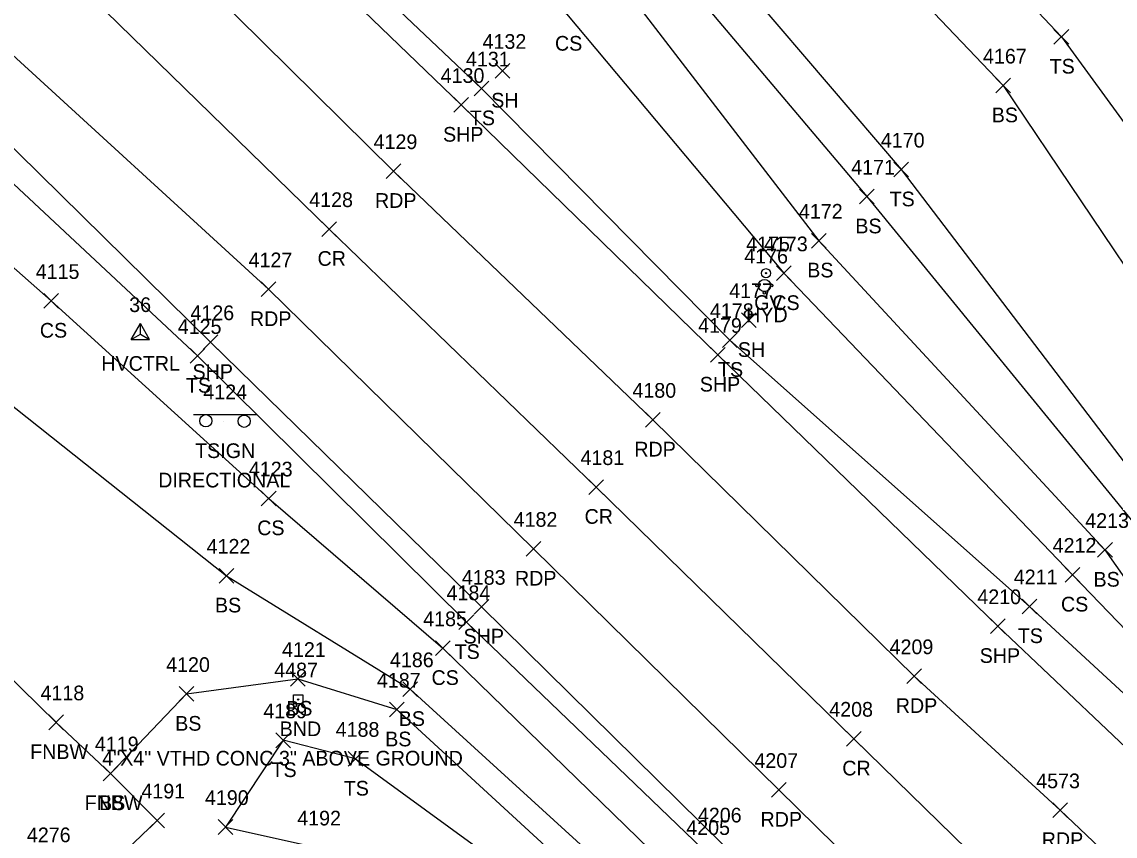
# Model space of a CAD drawing. Extents: x 1472233 to 1475777, y 540726 to 543442.
# Drawn here: x 1474500.9 to 1474649.7, y 541663.5 to 541774.4 of the extents above; entities that cross this region are included whole.
import ezdxf

# ---------------------------------------------------------------- set-up
doc = ezdxf.new("R2010")
doc.units = 0
for name, color, linetype in [('C_A', 7, 'Continuous'), ('C_I', 7, 'Continuous'), ('CPSM', 7, 'Continuous'), ('L_A', 7, 'Continuous'), ('L_I', 7, 'Continuous'), ('L_TIC', 7, 'Continuous'), ('LELB', 7, 'Continuous'), ('Level 18', 7, 'Continuous'), ('LFNC', 7, 'Continuous'), ('M_A', 7, 'Continuous'), ('M_C', 7, 'Continuous'), ('M_I', 7, 'Continuous'), ('P_A', 7, 'Continuous'), ('P_I', 7, 'Continuous'), ('P_TIC', 7, 'Continuous'), ('PET', 7, 'Continuous'), ('PRC', 7, 'Continuous'), ('PSP', 7, 'Continuous'), ('S_A', 7, 'Continuous'), ('S_C', 7, 'Continuous'), ('S_I', 7, 'Continuous'), ('SSGN', 7, 'Continuous'), ('U_A', 7, 'Continuous'), ('U_I', 7, 'Continuous'), ('UWFH', 7, 'Continuous'), ('UWV', 7, 'Continuous')]:
    doc.layers.add(name, color=color, linetype=linetype)

msp = doc.modelspace()

# ---------------------------------------------------------------- linework, layer by layer
at = {"layer": 'CPSM'}
for p, q in [((1474515.78, 541731.14), (1474517.03, 541733.31)), ((1474518.28, 541731.14), (1474517.03, 541733.31)), ((1474517.03, 541731.86), (1474517.03, 541733.31)), ((1474515.78, 541731.14), (1474517.03, 541731.86)), ((1474517.03, 541731.86), (1474517.03, 541731.86)), ((1474517.03, 541731.86), (1474518.28, 541731.14)), ((1474515.78, 541731.14), (1474518.28, 541731.14))]:
    msp.add_line(p, q, dxfattribs=at)
at = {"layer": 'L_TIC'}
for points in [[(1474641.36, 541771.32), (1474643.36, 541773.32)], [(1474643.36, 541771.32), (1474641.36, 541773.32)], [(1474565.29, 541766.69), (1474567.29, 541768.69)], [(1474567.29, 541766.69), (1474565.29, 541768.69)], [(1474562.47, 541764.29), (1474564.47, 541766.29)], [(1474564.47, 541764.29), (1474562.47, 541766.29)], [(1474633.44, 541764.69), (1474635.44, 541766.69)], [(1474635.44, 541764.69), (1474633.44, 541766.69)], [(1474619.58, 541753.25), (1474621.58, 541755.25)], [(1474621.58, 541753.25), (1474619.58, 541755.25)], [(1474614.89, 541749.57), (1474616.89, 541751.57)], [(1474616.89, 541749.57), (1474614.89, 541751.57)], [(1474608.34, 541743.57), (1474610.34, 541745.57)], [(1474610.34, 541743.57), (1474608.34, 541745.57)], [(1474603.59, 541739.13), (1474605.59, 541741.13)], [(1474605.59, 541739.13), (1474603.59, 541741.13)], [(1474503.91, 541735.37), (1474505.91, 541737.37)], [(1474505.91, 541735.37), (1474503.91, 541737.37)], [(1474598.85, 541732.75), (1474600.85, 541734.75)], [(1474600.85, 541732.75), (1474598.85, 541734.75)], [(1474596.23, 541730.04), (1474598.23, 541732.04)], [(1474598.23, 541730.04), (1474596.23, 541732.04)], [(1474523.82, 541727.88), (1474525.82, 541729.88)], [(1474525.82, 541727.88), (1474523.82, 541729.88)], [(1474533.49, 541708.48), (1474535.49, 541710.48)], [(1474535.49, 541708.48), (1474533.49, 541710.48)], [(1474647.3, 541701.47), (1474649.3, 541703.47)], [(1474649.3, 541701.47), (1474647.3, 541703.47)], [(1474642.87, 541698.09), (1474644.87, 541700.09)], [(1474644.87, 541698.09), (1474642.87, 541700.09)], [(1474527.74, 541697.96), (1474529.74, 541699.96)], [(1474529.74, 541697.96), (1474527.74, 541699.96)], [(1474637.02, 541693.79), (1474639.02, 541695.79)], [(1474639.02, 541693.79), (1474637.02, 541695.79)], [(1474560.39, 541691.63), (1474562.39, 541693.63)], [(1474562.39, 541691.63), (1474560.39, 541693.63)], [(1474557.21, 541688.09), (1474559.21, 541690.09)], [(1474559.21, 541688.09), (1474557.21, 541690.09)], [(1474537.44, 541683.91), (1474539.44, 541685.91)], [(1474539.44, 541683.91), (1474537.44, 541685.91)], [(1474522.32, 541681.86), (1474524.32, 541683.86)], [(1474524.32, 541681.86), (1474522.32, 541683.86)], [(1474552.75, 541682.51), (1474554.75, 541684.51)], [(1474554.75, 541682.51), (1474552.75, 541684.51)], [(1474550.91, 541679.73), (1474552.91, 541681.73)], [(1474552.91, 541679.73), (1474550.91, 541681.73)], [(1474504.57, 541678), (1474506.57, 541680)], [(1474506.57, 541678), (1474504.57, 541680)], [(1474535.48, 541675.55), (1474537.48, 541677.55)], [(1474537.48, 541675.55), (1474535.48, 541677.55)], [(1474545.3, 541673.03), (1474547.3, 541675.03)], [(1474547.3, 541673.03), (1474545.3, 541675.03)], [(1474545.3, 541673.03), (1474547.3, 541675.03)], [(1474547.3, 541673.03), (1474545.3, 541675.03)], [(1474511.97, 541671.05), (1474513.97, 541673.05)], [(1474513.97, 541671.05), (1474511.97, 541673.05)], [(1474511.97, 541671.05), (1474513.97, 541673.05)], [(1474513.97, 541671.05), (1474511.97, 541673.05)], [(1474518.3, 541664.64), (1474520.3, 541666.64)], [(1474520.3, 541664.64), (1474518.3, 541666.64)], [(1474527.6, 541663.75), (1474529.6, 541665.75)], [(1474529.6, 541663.75), (1474527.6, 541665.75)], [(1474527.6, 541663.75), (1474529.6, 541665.75)], [(1474529.6, 541663.75), (1474527.6, 541665.75)]]:
    msp.add_lwpolyline(points, dxfattribs=at)
at = {"layer": 'LELB'}
for points in [[(1474694.43, 542236.84), (1474720.84, 542218.73), (1474737.46, 542198.86), (1474766.88, 542146.99), (1474737.23, 542136.48), (1474689.88, 542117.53), (1474633.75, 542096.08), (1474595.96, 542075.08), (1474556.62, 542040.38), (1474528.36, 542014.2), (1474520.83, 541993.02), (1474509.79, 541983.01), (1474474.51, 541968.82), (1474478.99, 541947.72), (1474489.57, 541935.78), (1474480.98, 541926.52), (1474497.89, 541902.86), (1474537.15, 541867.94), (1474566.12, 541835.28), (1474600.55, 541801.28), (1474634.44, 541765.69), (1474666.16, 541718.61), (1474694.05, 541696.25), (1474727.78, 541699.08)], [(1474260.53, 542090.05), (1474283.81, 542070.53), (1474312.81, 542033.15), (1474329.32, 542023.4), (1474336.45, 542018.52), (1474336.94, 542018.71), (1474345.87, 542010.45), (1474383.63, 541975.67), (1474410.16, 541950.18), (1474438.56, 541919.08), (1474473.68, 541881.08), (1474508.63, 541844.65), (1474536.26, 541809.68), (1474575.01, 541775.44), (1474604.59, 541740.13), (1474643.87, 541699.09), (1474664.79, 541677.39), (1474673.16, 541669.86), (1474676.07, 541669.87), (1474679.13, 541672.16), (1474695.48, 541672.21)], [(1474158.64, 542082.55), (1474192.68, 542050.26), (1474213.28, 542030.37), (1474228.53, 542015.66), (1474262.89, 541982.28), (1474289.29, 541956.59), (1474326, 541921.43), (1474352.64, 541894.41), (1474381.76, 541866.84), (1474420.45, 541829.19), (1474453.06, 541797.27), (1474482.38, 541768.5), (1474524.82, 541728.88), (1474561.39, 541692.63), (1474594.65, 541660.67), (1474617.11, 541637.95), (1474633.59, 541620.82)], [(1474345.38, 542081.45), (1474332.58, 542063.86), (1474334.01, 542042.67), (1474342.48, 542031.98), (1474353.99, 542017.81), (1474393.88, 541984.25), (1474419.12, 541956.63), (1474447.27, 541928.77), (1474484.16, 541891.44), (1474520.08, 541854.09), (1474551.1, 541821.93), (1474586.8, 541785.05), (1474615.89, 541750.57), (1474652.69, 541705.56), (1474665.9, 541691.66)], [(1474646.7, 542077.97), (1474605.73, 542058.69), (1474564.37, 542030.09), (1474534.06, 542007.71), (1474534.27, 542002.7), (1474537.92, 541986.42), (1474527.62, 541968.83), (1474514.64, 541938.04), (1474505.9, 541935.02), (1474501.26, 541912.42), (1474545, 541874.82), (1474574.44, 541841.14), (1474607.71, 541809.02), (1474642.36, 541772.32), (1474675.9, 541726.31), (1474702.74, 541707.64), (1474726.2, 541708.9)], [(1474350.45, 542076.13), (1474338.94, 542061.65), (1474340.14, 542045.88), (1474346.92, 542035.03), (1474361.62, 542024.41), (1474398.61, 541988.58), (1474420.53, 541958.6), (1474449.21, 541930.29), (1474486.75, 541894.25), (1474521.94, 541855.97), (1474554.76, 541825.3), (1474590.77, 541789.15), (1474620.58, 541754.25), (1474655.42, 541708.54), (1474670.21, 541694.33), (1474675.04, 541693.56), (1474677.54, 541690.74), (1474675.95, 541684.5), (1474679.13, 541672.16)], [(1474287.66, 542073.92), (1474318.11, 542039.19), (1474331.5, 542025.65), (1474334.76, 542022.69), (1474337.92, 542019.79), (1474350.03, 542012.97), (1474388.45, 541979.33), (1474415.73, 541953.35), (1474443.9, 541923.7), (1474480.63, 541888.12), (1474516.92, 541852.09), (1474548.3, 541819.12), (1474581.71, 541780.6), (1474609.34, 541744.57), (1474648.3, 541702.47), (1474661.11, 541684.21), (1474674.19, 541670.9), (1474675.92, 541672.57), (1474670.24, 541683.63), (1474674.4, 541689.2), (1474674.25, 541690.59), (1474673.31, 541691.36), (1474665.9, 541691.66)], [(1474267.25, 542051.54), (1474301.07, 542019.81), (1474329.45, 541993.88), (1474364.45, 541959.81), (1474392.3, 541932.54), (1474421.11, 541903.91), (1474458.8, 541865.92), (1474493.12, 541832.04), (1474526.61, 541800.23), (1474563.47, 541765.29), (1474597.23, 541731.04), (1474638.02, 541694.79), (1474653.81, 541680.22), (1474666.4, 541670.1), (1474674.28, 541667.12), (1474681.99, 541667.61), (1474696.1, 541668.14), (1474703.76, 541669.63), (1474738.08, 541685.52), (1474762.02, 541696.04), (1474792.12, 541705.47), (1474827.47, 541712.44), (1474856.85, 541718.88), (1474878.97, 541746.59)], [(1474448.27, 541749.54), (1474471.38, 541754.8), (1474481.86, 541756.7), (1474504.91, 541736.37), (1474534.49, 541709.48), (1474558.21, 541689.09), (1474591.35, 541656.85), (1474613.35, 541634.76), (1474631.62, 541612.76)], [(1474415.47, 541722.71), (1474428.77, 541726.37), (1474441.17, 541739.18), (1474451.28, 541740.51), (1474462.1, 541744.11), (1474462.95, 541745), (1474493.66, 541726.81), (1474528.74, 541698.96), (1474553.75, 541683.51), (1474586.69, 541653.49), (1474610.23, 541629.99), (1474629.43, 541610.72)], [(1474512.97, 541672.05), (1474523.32, 541682.86), (1474538.44, 541684.91), (1474551.91, 541680.73), (1474583.94, 541651.29), (1474608.69, 541628.56), (1474627.81, 541609.01), (1474628.76, 541609.98), (1474629.43, 541610.72), (1474631.62, 541612.76)], [(1474546.3, 541674.03), (1474536.48, 541676.55), (1474528.6, 541664.75)], [(1474546.3, 541674.03), (1474581.24, 541648.57), (1474605.89, 541624.91), (1474618.13, 541611.72), (1474624.45, 541606.24), (1474626.65, 541606.35), (1474632.35, 541612.09), (1474633.59, 541620.82)], [(1474528.6, 541664.75), (1474541.07, 541661.96), (1474557.18, 541654.82), (1474581.24, 541648.57)]]:
    msp.add_lwpolyline(points, dxfattribs=at)
at = {"layer": 'Level 18'}
msp.add_lwpolyline([(1474537.88, 541682.75), (1474539.13, 541682.75), (1474539.13, 541681.5), (1474537.88, 541681.5)], close=True, dxfattribs=at)
msp.add_circle((1474538.51, 541682.12), 0.0833, dxfattribs=at)
at = {"layer": 'LFNC'}
msp.add_lwpolyline([(1474441.17, 541739.18), (1474474.35, 541709.58), (1474505.57, 541679), (1474512.97, 541672.05), (1474519.3, 541665.64), (1474493.81, 541641.26)], dxfattribs=at)
at = {"layer": 'P_TIC'}
for points in [[(1474559.68, 541762.05), (1474561.68, 541764.05)], [(1474561.68, 541762.05), (1474559.68, 541764.05)], [(1474550.47, 541753.04), (1474552.47, 541755.04)], [(1474552.47, 541753.04), (1474550.47, 541755.04)], [(1474541.71, 541745.15), (1474543.71, 541747.15)], [(1474543.71, 541745.15), (1474541.71, 541747.15)], [(1474533.45, 541736.95), (1474535.45, 541738.95)], [(1474535.45, 541736.95), (1474533.45, 541738.95)], [(1474525.59, 541729.75), (1474527.59, 541731.75)], [(1474527.59, 541729.75), (1474525.59, 541731.75)], [(1474594.63, 541728.03), (1474596.63, 541730.03)], [(1474596.63, 541728.03), (1474594.63, 541730.03)], [(1474585.76, 541719.19), (1474587.76, 541721.19)], [(1474587.76, 541719.19), (1474585.76, 541721.19)], [(1474578.05, 541710.03), (1474580.05, 541712.03)], [(1474580.05, 541710.03), (1474578.05, 541712.03)], [(1474569.53, 541701.62), (1474571.53, 541703.62)], [(1474571.53, 541701.62), (1474569.53, 541703.62)], [(1474562.47, 541693.73), (1474564.47, 541695.73)], [(1474564.47, 541693.73), (1474562.47, 541695.73)], [(1474632.71, 541691.09), (1474634.71, 541693.09)], [(1474634.71, 541691.09), (1474632.71, 541693.09)], [(1474621.34, 541684.28), (1474623.34, 541686.28)], [(1474623.34, 541684.28), (1474621.34, 541686.28)], [(1474613.12, 541675.77), (1474615.12, 541677.77)], [(1474615.12, 541675.77), (1474613.12, 541677.77)], [(1474602.93, 541668.8), (1474604.93, 541670.8)], [(1474604.93, 541668.8), (1474602.93, 541670.8)], [(1474641.2, 541666.03), (1474643.2, 541668.03)], [(1474643.2, 541666.03), (1474641.2, 541668.03)]]:
    msp.add_lwpolyline(points, dxfattribs=at)
at = {"layer": 'PET'}
for points in [[(1474257.17, 542041.35), (1474290.36, 542008.95), (1474318.16, 541982.22), (1474353.09, 541947.73), (1474380.11, 541921.32), (1474409.43, 541892.59), (1474448.11, 541855.39), (1474480.03, 541823.99), (1474515.94, 541789.15), (1474551.47, 541754.04), (1474586.76, 541720.19), (1474622.34, 541685.28), (1474642.2, 541667.03), (1474678.81, 541632.27), (1474705.96, 541604.58), (1474732.85, 541577.87), (1474757.56, 541553.54), (1474794.98, 541517.97), (1474838.32, 541475.71), (1474843.05, 541471.26), (1474873.72, 541441.3), (1474901.31, 541414.4), (1474940.73, 541376.24), (1474987.96, 541330.09)], [(1474271.84, 541992.5), (1474300.43, 541965.08), (1474335.42, 541930.7), (1474362.69, 541903.91), (1474391.74, 541875.76), (1474430.66, 541838.97), (1474463.16, 541806.71), (1474497.44, 541771.82), (1474534.45, 541737.95), (1474570.53, 541702.62), (1474603.93, 541669.8), (1474626.86, 541647.27), (1474658.6, 541616.43), (1474689.55, 541587), (1474720.32, 541556.63), (1474739.09, 541538.17), (1474777.3, 541501.31), (1474812.28, 541467.45), (1474846.29, 541433.48), (1474886.23, 541395.48), (1474928.35, 541354.56)]]:
    msp.add_lwpolyline(points, dxfattribs=at)
at = {"layer": 'PRC'}
msp.add_lwpolyline([(1474281.21, 542000.69), (1474310.2, 541973.13), (1474344.4, 541939.36), (1474371.7, 541912.83), (1474400.48, 541884.47), (1474439.86, 541846.82), (1474471.42, 541815.51), (1474506.94, 541781.08), (1474542.71, 541746.15), (1474579.05, 541711.03), (1474614.12, 541676.77), (1474633.39, 541657.93), (1474670.29, 541622.53), (1474697.38, 541595.96), (1474725.23, 541569.8), (1474748.55, 541546.13), (1474786.39, 541510.34), (1474828.43, 541468.79), (1474834.71, 541462.78), (1474865.12, 541432.62), (1474893.04, 541405.96), (1474931.99, 541367.84), (1474980.87, 541320.53)], dxfattribs=at)
at = {"layer": 'PSP'}
for points in [[(1474265.44, 542049.86), (1474298.91, 542017.38), (1474326.56, 541991.3), (1474361.97, 541956.51), (1474389.69, 541929.81), (1474418.37, 541901.23), (1474456.83, 541864.16), (1474490.58, 541830.55), (1474524.38, 541798.05), (1474560.68, 541763.05), (1474595.63, 541729.03), (1474633.71, 541692.09), (1474657.27, 541669.76), (1474686.76, 541641.13), (1474717.31, 541611.08), (1474740.7, 541587.01), (1474766.39, 541561.38), (1474803.05, 541525.86), (1474836.41, 541493.68)], [(1474265.14, 541984.76), (1474291.83, 541959.1), (1474328.22, 541923.56), (1474355.74, 541897.07), (1474384.44, 541868.92), (1474422.85, 541831.66), (1474454.58, 541800.99), (1474488.7, 541768.03), (1474526.59, 541730.75), (1474563.47, 541694.73), (1474596.29, 541662.37), (1474619.45, 541640.43), (1474638.96, 541621.2), (1474660.7, 541600.09), (1474682.49, 541579.08), (1474712.93, 541548.83), (1474731.36, 541530.87), (1474769.83, 541493.4), (1474794.06, 541469.93), (1474805.88, 541458.43), (1474839.61, 541425.83), (1474879.04, 541388.28), (1474920.91, 541347.07)]]:
    msp.add_lwpolyline(points, dxfattribs=at)
at = {"layer": 'SSGN'}
for p, q in [((1474524.28, 541720.9), (1474532.88, 541720.9)), ((1474528.3, 541719.99), (1474528.3, 541719.99))]:
    msp.add_line(p, q, dxfattribs=at)
for centre in [(1474525.94, 541720.06), (1474531.16, 541719.99)]:
    msp.add_circle(centre, 0.833, dxfattribs=at)
at = {"layer": 'UWFH'}
msp.add_line((1474601.95, 541738.47), (1474601.95, 541738.47), dxfattribs=at)
for centre, radius in [((1474601.95, 541738.47), 0.833), ((1474600.95, 541738.47), 0.167), ((1474601.95, 541737.47), 0.167), ((1474602.95, 541738.47), 0.167)]:
    msp.add_circle(centre, radius, dxfattribs=at)
at = {"layer": 'UWV'}
for radius in [0.625, 0.0833]:
    msp.add_circle((1474602.16, 541740.14), radius, dxfattribs=at)

# ---------------------------------------------------------------- texts
at = {"layer": 'C_A'}
msp.add_text('HVCTRL', height=2, dxfattribs=at).set_placement((1474511.72, 541726.86))
at = {"layer": 'C_I'}
msp.add_text('36', height=2, dxfattribs=at).set_placement((1474515.51, 541734.86))
at = {"layer": 'L_A'}
for s, p in [('CS', (1474573.45, 541770.44)), ('TS', (1474640.77, 541767.32)), ('SH', (1474564.78, 541762.69)), ('BS', (1474632.89, 541760.69)), ('TS', (1474561.87, 541760.29)), ('TS', (1474618.99, 541749.25)), ('BS', (1474614.33, 541745.57)), ('BS', (1474607.78, 541739.57)), ('CS', (1474603.03, 541735.13)), ('CS', (1474503.35, 541731.37)), ('SH', (1474598.34, 541728.75)), ('TS', (1474595.64, 541726.04)), ('TS', (1474523.23, 541723.88)), ('CS', (1474532.93, 541704.48)), ('BS', (1474646.74, 541697.47)), ('BS', (1474527.18, 541693.96)), ('CS', (1474642.31, 541694.09)), ('TS', (1474636.43, 541689.79)), ('TS', (1474559.8, 541687.63)), ('CS', (1474556.65, 541684.09)), ('BS', (1474536.88, 541679.91)), ('BS', (1474521.77, 541677.86)), ('BS', (1474552.19, 541678.51)), ('BS', (1474550.35, 541675.73)), ('FNBW', (1474502.04, 541674)), ('TS', (1474534.88, 541671.55)), ('TS', (1474544.71, 541669.03)), ('TS', (1474544.71, 541669.03)), ('FNBW', (1474509.45, 541667.05)), ('BS', (1474511.41, 541667.05))]:
    msp.add_text(s, height=2, dxfattribs=at).set_placement(p)
at = {"layer": 'L_I'}
for s, p in [('4132', (1474563.6, 541770.69)), ('4131', (1474561.34, 541768.29)), ('4167', (1474631.7, 541768.69)), ('4170', (1474617.8, 541757.25)), ('4171', (1474613.77, 541753.57)), ('4172', (1474606.65, 541747.57)), ('4173', (1474601.9, 541743.13)), ('4115', (1474502.79, 541739.37)), ('4177', (1474597.16, 541736.75)), ('4178', (1474594.54, 541734.04)), ('4125', (1474522.12, 541731.88)), ('4123', (1474531.8, 541712.48)), ('4213', (1474645.61, 541705.47)), ('4122', (1474526.05, 541701.96)), ('4212', (1474641.18, 541702.09)), ('4211', (1474635.89, 541697.79)), ('4184', (1474558.7, 541695.63)), ('4185', (1474555.52, 541692.09)), ('4121', (1474536.31, 541687.91)), ('4186', (1474551, 541686.51)), ('4120', (1474520.54, 541685.86)), ('4187', (1474549.22, 541683.73)), ('4118', (1474503.44, 541682)), ('4189', (1474533.77, 541679.55)), ('4188', (1474543.61, 541677.03)), ('4188', (1474543.61, 541677.03)), ('4119', (1474510.84, 541675.05)), ('4119', (1474510.84, 541675.05)), ('4191', (1474517.17, 541668.64)), ('4190', (1474525.82, 541667.75)), ('4190', (1474525.82, 541667.75)), ('4192', (1474538.38, 541664.96)), ('4276', (1474501.59, 541662.68)), ('4205', (1474591.32, 541663.67))]:
    msp.add_text(s, height=2, dxfattribs=at).set_placement(p)
at = {"layer": 'M_A'}
msp.add_text('BND', height=2, dxfattribs=at).set_placement((1474535.99, 541677.12))
at = {"layer": 'M_C'}
msp.add_text('4"X4" VTHD CONC 3" ABOVE GROUND', height=2, dxfattribs=at).set_placement((1474511.85, 541673.12))
at = {"layer": 'M_I'}
msp.add_text('4487', height=2, dxfattribs=at).set_placement((1474535.25, 541685.12))
at = {"layer": 'P_A'}
for s, p in [('SHP', (1474558.22, 541758.05)), ('RDP', (1474548.96, 541749.04)), ('CR', (1474541.14, 541741.15)), ('RDP', (1474531.94, 541732.95)), ('SHP', (1474524.13, 541725.75)), ('SHP', (1474593.16, 541724.03)), ('RDP', (1474584.25, 541715.19)), ('CR', (1474577.48, 541706.03)), ('RDP', (1474568.01, 541697.62)), ('SHP', (1474561.01, 541689.73)), ('SHP', (1474631.25, 541687.09)), ('RDP', (1474619.83, 541680.28)), ('CR', (1474612.55, 541671.77)), ('RDP', (1474601.42, 541664.8)), ('RDP', (1474639.69, 541662.03))]:
    msp.add_text(s, height=2, dxfattribs=at).set_placement(p)
at = {"layer": 'P_I'}
for s, p in [('4130', (1474557.9, 541766.05)), ('4129', (1474548.77, 541757.04)), ('4128', (1474540.01, 541749.15)), ('4127', (1474531.76, 541740.95)), ('4126', (1474523.84, 541733.75)), ('4179', (1474592.93, 541732.03)), ('4180', (1474583.99, 541723.19)), ('4181', (1474576.93, 541714.03)), ('4182', (1474567.83, 541705.62)), ('4183', (1474560.78, 541697.73)), ('4210', (1474630.93, 541695.09)), ('4209', (1474618.99, 541688.28)), ('4208', (1474610.78, 541679.77)), ('4207', (1474600.59, 541672.8)), ('4573', (1474638.94, 541670.03)), ('4206', (1474592.9, 541665.37))]:
    msp.add_text(s, height=2, dxfattribs=at).set_placement(p)
at = {"layer": 'S_A'}
msp.add_text('TSIGN', height=2, dxfattribs=at).set_placement((1474524.48, 541714.98))
at = {"layer": 'S_C'}
msp.add_text('DIRECTIONAL', height=2, dxfattribs=at).set_placement((1474519.46, 541710.98))
at = {"layer": 'S_I'}
msp.add_text('4124', height=2, dxfattribs=at).set_placement((1474525.6, 541722.98))
at = {"layer": 'U_A'}
for s, p in [('GV', (1474600.56, 541735.14)), ('HYD', (1474599.47, 541733.47))]:
    msp.add_text(s, height=2, dxfattribs=at).set_placement(p)
at = {"layer": 'U_I'}
for s, p in [('4175', (1474599.47, 541743.14)), ('4176', (1474599.21, 541741.47))]:
    msp.add_text(s, height=2, dxfattribs=at).set_placement(p)

doc.saveas('drawing.dxf')
